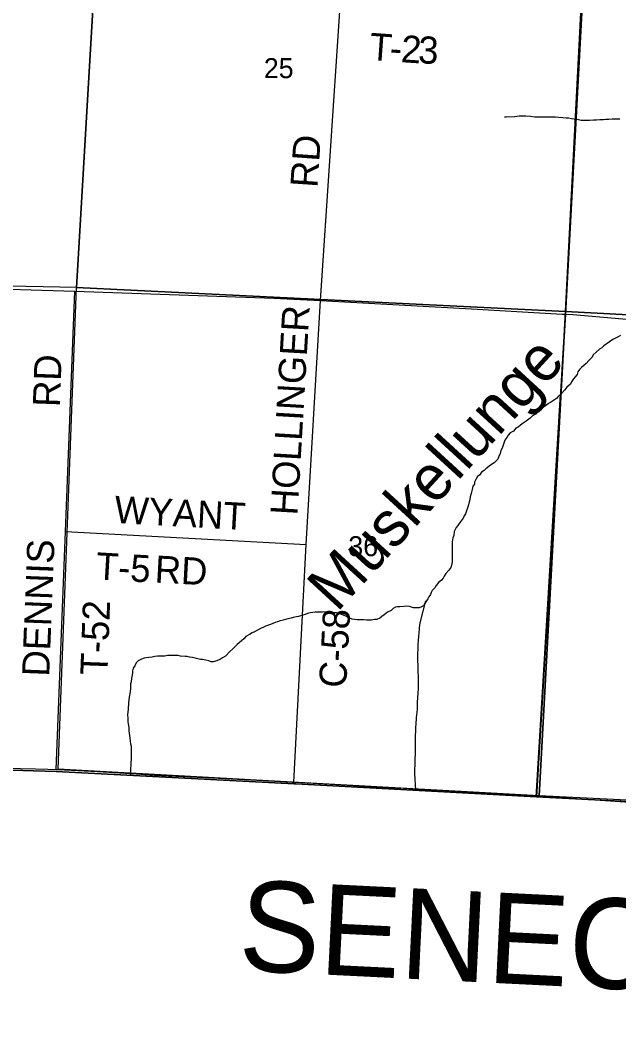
# Model space of a CAD drawing. Extents: x 1588073 to 2013523, y 1090242 to 1357120.
# Drawn here: x 1741838 to 1748448, y 1183841 to 1195034 of the extents above; entities that cross this region are included whole.
import ezdxf

# ---------------------------------------------------------------- set-up
doc = ezdxf.new("R2010")
doc.units = 0
for name, color, linetype in [('GM_X_Adjacent_County', 7, 'Continuous'), ('GM_X_Adjacent_County_Text', 7, 'Continuous'), ('GM_X_County', 7, 'Continuous'), ('GM_X_County_Road', 7, 'Continuous'), ('GM_X_County_Road_Text', 7, 'Continuous'), ('GM_X_Minor_River', 7, 'Continuous'), ('GM_X_Minor_River_Text', 7, 'Continuous'), ('GM_X_Section', 7, 'Continuous'), ('GM_X_Section_Text', 7, 'Continuous'), ('GM_X_Township', 7, 'Continuous'), ('GM_X_Township_Road', 7, 'Continuous'), ('GM_X_Township_Road_Text', 7, 'Continuous')]:
    doc.layers.add(name, color=color, linetype=linetype)

msp = doc.modelspace()

# ---------------------------------------------------------------- linework, layer by layer
at = {"layer": 'GM_X_Adjacent_County'}
msp.add_lwpolyline([(1715330, 1181501), (1715395, 1185244), (1715459, 1186693), (1718286, 1186687), (1723611, 1186748), (1724750, 1186765), (1730001, 1186827), (1731389, 1186838), (1731609, 1186841), (1734077, 1186854), (1734258, 1186854), (1736260, 1186860), (1738911, 1186836), (1742235, 1186736), (1744864, 1186602), (1744883, 1186601), (1747540, 1186457), (1752834, 1186185), (1753019, 1186176), (1755657, 1186096)], dxfattribs=at)
at = {"layer": 'GM_X_County'}
msp.add_lwpolyline([(1755657, 1186096), (1753019, 1186176), (1752834, 1186185), (1747540, 1186457), (1744883, 1186601), (1744864, 1186602), (1742235, 1186736), (1738911, 1186836), (1736260, 1186860), (1734258, 1186854), (1734077, 1186854), (1731609, 1186841), (1731389, 1186838), (1730001, 1186827)], dxfattribs=at)
at = {"layer": 'GM_X_County_Road'}
for points in [[(1745152, 1191940), (1745369, 1195134), (1745607, 1199491), (1745672, 1202488)], [(1734453, 1192167), (1740028, 1192117), (1742442, 1192041), (1744637, 1191965), (1745152, 1191940), (1746821, 1191847), (1747822, 1191789)], [(1744860, 1186620), (1744995, 1189245), (1745152, 1191940)], [(1747822, 1191789), (1747824, 1191789), (1747861, 1191787), (1747940, 1191783), (1750360, 1191576), (1752768, 1191515), (1753004, 1191531)], [(1741575, 1186781), (1741841, 1186772), (1742005, 1186766), (1742143, 1186762), (1742234, 1186759)], [(1742234, 1186759), (1742254, 1186758), (1742690, 1186737), (1742939, 1186722), (1743116, 1186711), (1743316, 1186698), (1743876, 1186670), (1744168, 1186656), (1744519, 1186638), (1744837, 1186621), (1744860, 1186620)], [(1744860, 1186620), (1744880, 1186619), (1745197, 1186601), (1745574, 1186580), (1745895, 1186562), (1746069, 1186553), (1746183, 1186546), (1746246, 1186543), (1746308, 1186539), (1746459, 1186531), (1746659, 1186520), (1746927, 1186505), (1747262, 1186487), (1747507, 1186474), (1747537, 1186471)], [(1747537, 1186471), (1747665, 1186462), (1748244, 1186422), (1748572, 1186399), (1748827, 1186384), (1749014, 1186370), (1749207, 1186358), (1749476, 1186343), (1749948, 1186315), (1750174, 1186301), (1750354, 1186293), (1750744, 1186276), (1751020, 1186266), (1751361, 1186251), (1751673, 1186239), (1751892, 1186229), (1752191, 1186217), (1752358, 1186212), (1752551, 1186203), (1752841, 1186194)]]:
    msp.add_lwpolyline(points, dxfattribs=at)
at = {"layer": 'GM_X_Minor_River'}
msp.add_line((1747801, 1190906), (1747531, 1186457), dxfattribs=at)
for points in [[(1747520, 1193966), (1747475, 1193970), (1747423, 1193974), (1747375, 1193974), (1747347, 1193974), (1747321, 1193972), (1747297, 1193969), (1747207, 1193963), (1747185, 1193963)], [(1748461, 1193943), (1748375, 1193942), (1748339, 1193938), (1748305, 1193938), (1748279, 1193934), (1748239, 1193934), (1748203, 1193932), (1748169, 1193930), (1748125, 1193928), (1748034, 1193927), (1748004, 1193933), (1747954, 1193941), (1747926, 1193947), (1747894, 1193953), (1747866, 1193955), (1747832, 1193957), (1747784, 1193959), (1747750, 1193963), (1747708, 1193963), (1747658, 1193964), (1747618, 1193966), (1747520, 1193966)], [(1748469, 1191552), (1748443, 1191538), (1748383, 1191508), (1748345, 1191483), (1748285, 1191437), (1748261, 1191415), (1748237, 1191401), (1748197, 1191367), (1748167, 1191339), (1748155, 1191312), (1748119, 1191276), (1748087, 1191242), (1748035, 1191200), (1748015, 1191178), (1747997, 1191152), (1747989, 1191123), (1747947, 1191073), (1747925, 1191041), (1747915, 1191017), (1747873, 1190983), (1747854, 1190953), (1747812, 1190910), (1747780, 1190880), (1747760, 1190858), (1747696, 1190814), (1747672, 1190800), (1747650, 1190782), (1747598, 1190751), (1747576, 1190735), (1747552, 1190709), (1747528, 1190685), (1747494, 1190667), (1747468, 1190641), (1747424, 1190607), (1747392, 1190584), (1747364, 1190564), (1747338, 1190542), (1747312, 1190528), (1747284, 1190498), (1747250, 1190476), (1747226, 1190452), (1747212, 1190425), (1747190, 1190395), (1747178, 1190365), (1747160, 1190309), (1747146, 1190281), (1747140, 1190251), (1747121, 1190209), (1747111, 1190187), (1747071, 1190146), (1747033, 1190120), (1746979, 1190082), (1746961, 1190060), (1746933, 1190042), (1746913, 1190014), (1746889, 1189997), (1746869, 1189963), (1746855, 1189933), (1746853, 1189911), (1746835, 1189887), (1746829, 1189851), (1746817, 1189809), (1746807, 1189771), (1746803, 1189739), (1746795, 1189714), (1746789, 1189684), (1746780, 1189656), (1746770, 1189626), (1746756, 1189582), (1746740, 1189560), (1746728, 1189536), (1746686, 1189478), (1746670, 1189455), (1746652, 1189433), (1746632, 1189389), (1746626, 1189345), (1746614, 1189319), (1746612, 1189297), (1746608, 1189273), (1746608, 1189239), (1746607, 1189179), (1746607, 1189154), (1746609, 1189118), (1746609, 1189060), (1746603, 1189026), (1746593, 1188990), (1746571, 1188960), (1746539, 1188926), (1746519, 1188896), (1746507, 1188873), (1746489, 1188849), (1746459, 1188825), (1746431, 1188791), (1746415, 1188767), (1746387, 1188737), (1746376, 1188715), (1746368, 1188693), (1746350, 1188666), (1746338, 1188644), (1746324, 1188622)], [(1746324, 1188622), (1746306, 1188594), (1746292, 1188568), (1746268, 1188556), (1746244, 1188546), (1746182, 1188546), (1746160, 1188552), (1746136, 1188558), (1746100, 1188562), (1746074, 1188559), (1746029, 1188557), (1746003, 1188557), (1745981, 1188553), (1745957, 1188537), (1745933, 1188517), (1745893, 1188497), (1745857, 1188467), (1745833, 1188451), (1745811, 1188432), (1745775, 1188418), (1745751, 1188416), (1745717, 1188408), (1745695, 1188410), (1745661, 1188410), (1745629, 1188412), (1745581, 1188414), (1745557, 1188414), (1745529, 1188416), (1745505, 1188420), (1745461, 1188440), (1745433, 1188453), (1745397, 1188467), (1745357, 1188483), (1745331, 1188489), (1745303, 1188491), (1745277, 1188497), (1745250, 1188501), (1745224, 1188501), (1745176, 1188499), (1745146, 1188497), (1745094, 1188497), (1745068, 1188495), (1745038, 1188491), (1745010, 1188482), (1744986, 1188470), (1744958, 1188464), (1744912, 1188450), (1744888, 1188444), (1744852, 1188438), (1744828, 1188430), (1744794, 1188424), (1744742, 1188410), (1744710, 1188401), (1744680, 1188391), (1744654, 1188383), (1744628, 1188373), (1744600, 1188361), (1744546, 1188341), (1744520, 1188329), (1744498, 1188319), (1744466, 1188303), (1744426, 1188280), (1744398, 1188268), (1744370, 1188250), (1744328, 1188228), (1744308, 1188204), (1744254, 1188160), (1744232, 1188141), (1744184, 1188093), (1744154, 1188061), (1744106, 1188013), (1744072, 1187993), (1744048, 1187977), (1744008, 1187958), (1743970, 1187950), (1743946, 1187948), (1743922, 1187958), (1743886, 1187968), (1743850, 1187974), (1743828, 1187976), (1743800, 1187982), (1743768, 1187988), (1743740, 1187998), (1743706, 1188002), (1743682, 1188006), (1743658, 1188008), (1743607, 1188013), (1743581, 1188017), (1743543, 1188019), (1743517, 1188019), (1743463, 1188017), (1743435, 1188013), (1743381, 1188013), (1743355, 1188011), (1743323, 1188009), (1743295, 1188001), (1743259, 1187996), (1743229, 1187994), (1743205, 1187990), (1743175, 1187978), (1743139, 1187960)], [(1746314, 1188623), (1746255, 1188394), (1746249, 1188358), (1746245, 1188318), (1746241, 1188267), (1746237, 1188235), (1746232, 1188181), (1746230, 1188145), (1746230, 1188079), (1746226, 1188047), (1746226, 1187951), (1746228, 1187920), (1746228, 1187838), (1746233, 1187786), (1746233, 1187716), (1746231, 1187686), (1746231, 1187644), (1746229, 1187612), (1746227, 1187543), (1746223, 1187511), (1746222, 1187463), (1746220, 1187423), (1746216, 1187365), (1746212, 1187335), (1746210, 1187313), (1746208, 1187279), (1746206, 1187255), (1746204, 1187231), (1746202, 1187168), (1746200, 1187146), (1746200, 1187122), (1746198, 1187092), (1746199, 1187000), (1746201, 1186946), (1746199, 1186922), (1746197, 1186890), (1746197, 1186868), (1746195, 1186825), (1746195, 1186797), (1746193, 1186773), (1746193, 1186745), (1746192, 1186717), (1746204, 1186532)], [(1743139, 1187960), (1743119, 1187936), (1743103, 1187906), (1743085, 1187878), (1743077, 1187850), (1743077, 1187826), (1743075, 1187803), (1743067, 1187769), (1743063, 1187729), (1743057, 1187705), (1743056, 1187683), (1743054, 1187657), (1743050, 1187617), (1743040, 1187559), (1743032, 1187495), (1743028, 1187426), (1743024, 1187394), (1743022, 1187366), (1743025, 1187324), (1743027, 1187286), (1743029, 1187264), (1743035, 1187222), (1743037, 1187188), (1743041, 1187160), (1743043, 1187136), (1743047, 1187110), (1743051, 1187073), (1743057, 1187043), (1743061, 1187019), (1743062, 1186979), (1743064, 1186957), (1743064, 1186865), (1743060, 1186841), (1743058, 1186805), (1743056, 1186775), (1743054, 1186731), (1743052, 1186694)]]:
    msp.add_lwpolyline(points, dxfattribs=at)
at = {"layer": 'GM_X_Section'}
for points in [[(1737390, 1197470), (1742767, 1197353), (1742457, 1192082), (1737098, 1192188)], [(1742767, 1197353), (1748129, 1197061), (1747860, 1191819), (1742457, 1192082)], [(1748133, 1197085), (1753183, 1196826), (1753017, 1191547), (1747860, 1191819), (1748129, 1197061)], [(1742457, 1192082), (1747860, 1191819), (1747569, 1186467), (1742256, 1186763)], [(1747860, 1191819), (1753017, 1191547), (1752865, 1186207), (1747569, 1186467)]]:
    msp.add_lwpolyline(points, close=True, dxfattribs=at)
at = {"layer": 'GM_X_Township'}
for points in [[(1748292, 1218179), (1748310, 1212997), (1748351, 1207513), (1748289, 1202425), (1748226, 1199734), (1748071, 1195710), (1748047, 1195257), (1747861, 1191787), (1747540, 1186457), (1744883, 1186601), (1744864, 1186602), (1742235, 1186736), (1738911, 1186836), (1736260, 1186860), (1734258, 1186854), (1734077, 1186854), (1731609, 1186841), (1731389, 1186838), (1730001, 1186827)], [(1755657, 1186096), (1753019, 1186176), (1752834, 1186185), (1747540, 1186457), (1747861, 1191787), (1748047, 1195257), (1748071, 1195710), (1748226, 1199734), (1748289, 1202425), (1748351, 1207513), (1748310, 1212997), (1748292, 1218179), (1749555, 1218191), (1750447, 1218186), (1750483, 1218186), (1750682, 1218185), (1750762, 1218185), (1750966, 1218184), (1751286, 1218183), (1751609, 1218181), (1753711, 1218179), (1756196, 1218155)]]:
    msp.add_lwpolyline(points, dxfattribs=at)
at = {"layer": 'GM_X_Township_Road'}
for points in [[(1742234, 1186759), (1742337, 1189388), (1742442, 1192041)], [(1742337, 1189388), (1744995, 1189245)]]:
    msp.add_lwpolyline(points, dxfattribs=at)

# ---------------------------------------------------------------- texts
at = {"layer": 'GM_X_Adjacent_County_Text'}
msp.add_text('SENECA COUNTY', height=1000, rotation=357.1739, dxfattribs=at).set_placement((1744238, 1184542))
at = {"layer": 'GM_X_County_Road_Text'}
for s, rotation, p in [('RD', 86.0209, (1745119, 1193180)), ('HOLLINGER', 86.6406, (1744899, 1189562)), ('C-58', 86.9156, (1745436, 1187657))]:
    msp.add_text(s, height=300, rotation=rotation, dxfattribs=at).set_placement(p)
at = {"layer": 'GM_X_Minor_River_Text'}
msp.add_text('Muskellunge', height=500.25, rotation=47.479, dxfattribs=at).set_placement((1745335, 1188486))
at = {"layer": 'GM_X_Section_Text'}
for s, p in [('25', (1744528, 1194395)), ('36', (1745461, 1189115))]:
    msp.add_text(s, height=221, rotation=0, dxfattribs=at).set_placement(p)
at = {"layer": 'GM_X_Township_Road_Text'}
for s, rotation, p in [('T', 355.9208, (1745688, 1194597)), ('2', 356.2244, (1746036, 1194572)), ('3', 357.542, (1746228, 1194560)), ('-', 355.9797, (1745912, 1194581)), ('RD', 88.0261, (1742276, 1190760)), ('WYANT', 356.8611, (1742871, 1189483)), ('DENNIS', 87.7548, (1742157, 1187782)), ('T-5', 356.6616, (1742668, 1188859)), ('RD', 357.0397, (1743318, 1188824)), ('T-52', 87.8787, (1742800, 1187797))]:
    msp.add_text(s, height=300, rotation=rotation, dxfattribs=at).set_placement(p)

doc.saveas('drawing.dxf')
